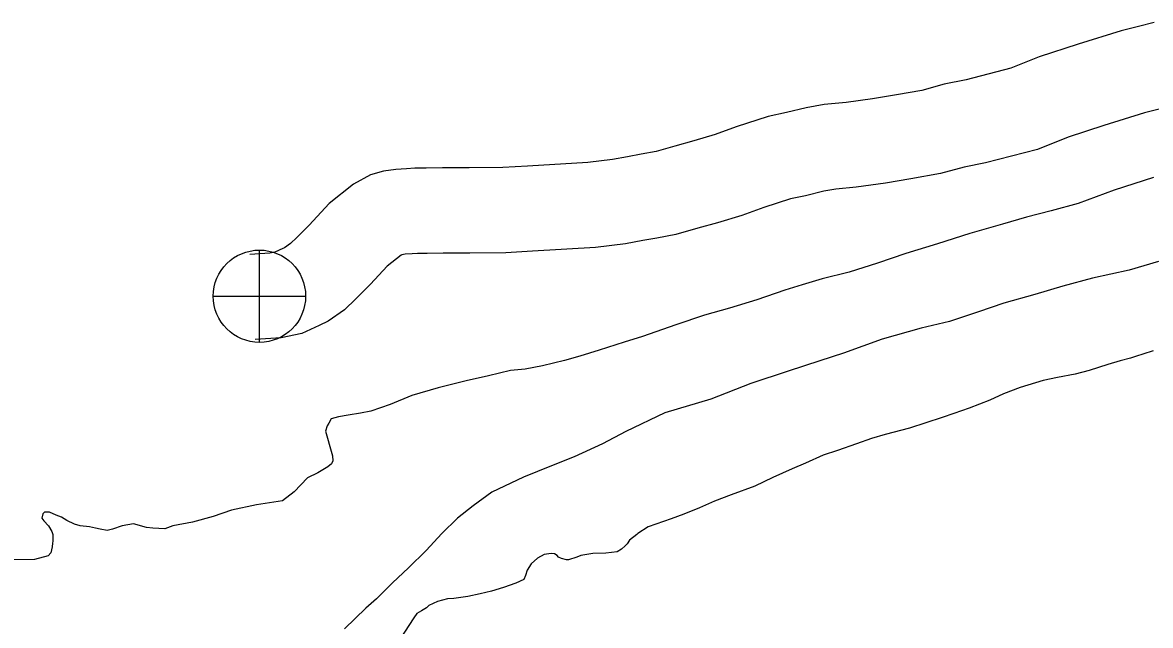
# Model space of a CAD drawing. Extents: x 1374139 to 1377472, y 1168351 to 1170484.
# Drawn here: x 1374687.49 to 1374727.19, y 1169838.25 to 1169859.47 of the extents above; entities that cross this region are included whole.
import ezdxf

# ---------------------------------------------------------------- set-up
doc = ezdxf.new("R2010")
doc.units = 0
doc.layers.add('Default', color=7, linetype='Continuous')

msp = doc.modelspace()

# ---------------------------------------------------------------- linework, layer by layer
at = {"layer": 'Default'}
for p, q in [((1374695.829, 1169848.211), (1374695.829, 1169851.461)), ((1374694.204, 1169849.836), (1374697.454, 1169849.836))]:
    msp.add_line(p, q, dxfattribs=at)
for points in [[(1374727.326, 1169859.468), (1374726.77, 1169859.332), (1374726.157, 1169859.174), (1374724.641, 1169858.702), (1374723.272, 1169858.258), (1374722.28, 1169857.862), (1374720.705, 1169857.455), (1374719.928, 1169857.294), (1374719.143, 1169857.08), (1374718.254, 1169856.922), (1374717.41, 1169856.786), (1374716.484, 1169856.651), (1374715.708, 1169856.58), (1374715.076, 1169856.465), (1374714.385, 1169856.301), (1374713.74, 1169856.162), (1374712.604, 1169855.797), (1374711.864, 1169855.523), (1374711.117, 1169855.301), (1374710.454, 1169855.117), (1374709.793, 1169854.934), (1374709.266, 1169854.831), (1374708.784, 1169854.746), (1374708.258, 1169854.647), (1374707.393, 1169854.546), (1374705.262, 1169854.414), (1374704.401, 1169854.365), (1374703.214, 1169854.352), (1374702.275, 1169854.351), (1374701.698, 1169854.344), (1374701.297, 1169854.339), (1374701.009, 1169854.324), (1374700.631, 1169854.295), (1374700.198, 1169854.232), (1374699.739, 1169854.111), (1374699.145, 1169853.786), (1374698.285, 1169853.097), (1374697.576, 1169852.336), (1374697.141, 1169851.898), (1374696.918, 1169851.69), (1374696.712, 1169851.544), (1374696.65, 1169851.513), (1374696.371, 1169851.385), (1374696.195, 1169851.348), (1374695.497, 1169851.305)], [(1374727.501, 1169856.423), (1374726.979, 1169856.288), (1374725.549, 1169855.843), (1374724.292, 1169855.435), (1374723.216, 1169855.006), (1374721.386, 1169854.532), (1374720.628, 1169854.375), (1374719.801, 1169854.15), (1374718.756, 1169853.964), (1374717.865, 1169853.82), (1374716.837, 1169853.671), (1374716.116, 1169853.605), (1374715.691, 1169853.528), (1374715.048, 1169853.375), (1374714.517, 1169853.261), (1374713.583, 1169852.96), (1374712.812, 1169852.676), (1374711.947, 1169852.418), (1374711.256, 1169852.226), (1374710.483, 1169852.012), (1374709.814, 1169851.881), (1374709.32, 1169851.794), (1374708.709, 1169851.679), (1374707.659, 1169851.557), (1374705.439, 1169851.419), (1374704.503, 1169851.366), (1374703.233, 1169851.352), (1374702.294, 1169851.351), (1374701.732, 1169851.344), (1374701.394, 1169851.34), (1374701.203, 1169851.33), (1374700.962, 1169851.312), (1374700.84, 1169851.294), (1374700.816, 1169851.281), (1374700.331, 1169850.892), (1374699.738, 1169850.256), (1374699.227, 1169849.741), (1374698.818, 1169849.361), (1374698.251, 1169848.957), (1374697.936, 1169848.803), (1374697.321, 1169848.52), (1374696.6, 1169848.367), (1374695.681, 1169848.311)], [(1374727.303, 1169854.013), (1374725.91, 1169853.566), (1374724.647, 1169853.1), (1374723.701, 1169852.839), (1374722.825, 1169852.618), (1374721.979, 1169852.378), (1374720.834, 1169852.044), (1374719.69, 1169851.68), (1374718.585, 1169851.337), (1374717.581, 1169851.005), (1374716.586, 1169850.683), (1374715.639, 1169850.451), (1374714.933, 1169850.233), (1374714.326, 1169850.045), (1374713.331, 1169849.713), (1374712.376, 1169849.412), (1374711.5, 1169849.171), (1374710.485, 1169848.829), (1374709.311, 1169848.424), (1374708.665, 1169848.216), (1374707.789, 1169847.936), (1374707.112, 1169847.728), (1374706.565, 1169847.571), (1374705.788, 1169847.382), (1374705.18, 1169847.274), (1374704.671, 1169847.218), (1374703.894, 1169847.039), (1374703.107, 1169846.86), (1374702.121, 1169846.618), (1374701.196, 1169846.337), (1374700.43, 1169846.027), (1374699.754, 1169845.789), (1374699.385, 1169845.725), (1374698.957, 1169845.649), (1374698.608, 1169845.595), (1374698.349, 1169845.522), (1374698.271, 1169845.371), (1374698.212, 1169845.28), (1374698.154, 1169845.089), (1374698.206, 1169844.92), (1374698.332, 1169844.46), (1374698.405, 1169844.221), (1374698.417, 1169844.04), (1374698.368, 1169843.94), (1374698.24, 1169843.828), (1374697.883, 1169843.623), (1374697.525, 1169843.439), (1374697.052, 1169842.953), (1374696.636, 1169842.637), (1374695.729, 1169842.497), (1374694.842, 1169842.306), (1374694.206, 1169842.088), (1374693.469, 1169841.879), (1374692.781, 1169841.751), (1374692.503, 1169841.648), (1374692.083, 1169841.673), (1374691.853, 1169841.7), (1374691.402, 1169841.825), (1374691.003, 1169841.76), (1374690.655, 1169841.636), (1374690.466, 1169841.594), (1374690.225, 1169841.641), (1374690.065, 1169841.679), (1374689.845, 1169841.717), (1374689.525, 1169841.753), (1374689.324, 1169841.811), (1374689.053, 1169841.948), (1374688.862, 1169842.056), (1374688.671, 1169842.134), (1374688.44, 1169842.232), (1374688.33, 1169842.24), (1374688.26, 1169842.24), (1374688.201, 1169842.179), (1374688.173, 1169842.028), (1374688.244, 1169841.929), (1374688.406, 1169841.76), (1374688.528, 1169841.551), (1374688.56, 1169841.452), (1374688.561, 1169841.331), (1374688.552, 1169841.221), (1374688.543, 1169841.151), (1374688.535, 1169841.011), (1374688.488, 1169840.8), (1374688.389, 1169840.698), (1374687.911, 1169840.573)], [(1374727.303, 1169854.013), (1374725.91, 1169853.566), (1374724.647, 1169853.1), (1374723.701, 1169852.839), (1374722.825, 1169852.618), (1374721.979, 1169852.378), (1374720.834, 1169852.044), (1374719.69, 1169851.68), (1374718.585, 1169851.337), (1374717.581, 1169851.005), (1374716.586, 1169850.683), (1374715.639, 1169850.451), (1374714.933, 1169850.233), (1374714.326, 1169850.045), (1374713.331, 1169849.713), (1374712.376, 1169849.412), (1374711.5, 1169849.171), (1374710.485, 1169848.829), (1374709.311, 1169848.424), (1374708.665, 1169848.216), (1374707.789, 1169847.936), (1374707.112, 1169847.728), (1374706.565, 1169847.571), (1374705.788, 1169847.382), (1374705.18, 1169847.274), (1374704.671, 1169847.218), (1374703.894, 1169847.039), (1374703.107, 1169846.86), (1374702.121, 1169846.618), (1374701.196, 1169846.337), (1374700.43, 1169846.027), (1374699.754, 1169845.789), (1374699.385, 1169845.725), (1374698.957, 1169845.649), (1374698.608, 1169845.595), (1374698.349, 1169845.522), (1374698.271, 1169845.371), (1374698.212, 1169845.28), (1374698.154, 1169845.089), (1374698.206, 1169844.92), (1374698.332, 1169844.46), (1374698.405, 1169844.221), (1374698.417, 1169844.04), (1374698.368, 1169843.94), (1374698.24, 1169843.828), (1374697.883, 1169843.623), (1374697.525, 1169843.439), (1374697.052, 1169842.953), (1374696.636, 1169842.637), (1374695.729, 1169842.497), (1374694.842, 1169842.306), (1374694.206, 1169842.088), (1374693.469, 1169841.879), (1374692.781, 1169841.751), (1374692.503, 1169841.648), (1374692.083, 1169841.673), (1374691.853, 1169841.7), (1374691.402, 1169841.825), (1374691.003, 1169841.76), (1374690.655, 1169841.636), (1374690.466, 1169841.594), (1374690.225, 1169841.641), (1374690.065, 1169841.679), (1374689.845, 1169841.717), (1374689.525, 1169841.753), (1374689.324, 1169841.811), (1374689.053, 1169841.948), (1374688.862, 1169842.056), (1374688.671, 1169842.134), (1374688.44, 1169842.232), (1374688.33, 1169842.24), (1374688.26, 1169842.24), (1374688.201, 1169842.179), (1374688.173, 1169842.028), (1374688.244, 1169841.929), (1374688.406, 1169841.76), (1374688.528, 1169841.551), (1374688.56, 1169841.452), (1374688.561, 1169841.331), (1374688.552, 1169841.221), (1374688.543, 1169841.151), (1374688.535, 1169841.011), (1374688.488, 1169840.8), (1374688.389, 1169840.698), (1374687.911, 1169840.573)], [(1374727.469, 1169851.059), (1374726.444, 1169850.757), (1374725.149, 1169850.471), (1374724.104, 1169850.189), (1374723.118, 1169849.897), (1374722.033, 1169849.594), (1374721.138, 1169849.283), (1374720.123, 1169848.95), (1374719.117, 1169848.718), (1374717.743, 1169848.322), (1374716.381, 1169847.835), (1374715.555, 1169847.565), (1374714.441, 1169847.202), (1374713.128, 1169846.766), (1374711.716, 1169846.208), (1374710.104, 1169845.729), (1374708.723, 1169845.072), (1374707.909, 1169844.641), (1374706.906, 1169844.179), (1374706.111, 1169843.869), (1374705.127, 1169843.467), (1374704.005, 1169842.943), (1374703.351, 1169842.465), (1374702.797, 1169842.028), (1374702.254, 1169841.49), (1374701.692, 1169840.893), (1374701.081, 1169840.275), (1374700.508, 1169839.747), (1374699.955, 1169839.19), (1374699.57, 1169838.855), (1374698.829, 1169838.135)], [(1374727.288, 1169847.912), (1374726.92, 1169847.797), (1374726.701, 1169847.725), (1374726.492, 1169847.652), (1374726.124, 1169847.558), (1374725.696, 1169847.432), (1374725.029, 1169847.224), (1374724.541, 1169847.098), (1374723.923, 1169846.981), (1374723.415, 1169846.865), (1374722.599, 1169846.625), (1374722.013, 1169846.398), (1374721.536, 1169846.182), (1374720.81, 1169845.893), (1374720.273, 1169845.706), (1374719.855, 1169845.571), (1374718.711, 1169845.187), (1374717.855, 1169844.967), (1374717.367, 1169844.831), (1374716.84, 1169844.645), (1374716.173, 1169844.407), (1374715.666, 1169844.241), (1374715.05, 1169843.963), (1374714.583, 1169843.757), (1374713.898, 1169843.459), (1374713.262, 1169843.151), (1374712.437, 1169842.851), (1374711.85, 1169842.623), (1374711.324, 1169842.387), (1374710.767, 1169842.17), (1374710.319, 1169842.005), (1374709.514, 1169841.725), (1374709.147, 1169841.48), (1374709.117, 1169841.45), (1374708.85, 1169841.256), (1374708.772, 1169841.125), (1374708.703, 1169841.054), (1374708.574, 1169840.933), (1374708.416, 1169840.841), (1374708.027, 1169840.796), (1374707.567, 1169840.781), (1374707.139, 1169840.716), (1374707, 1169840.654), (1374706.711, 1169840.56), (1374706.641, 1169840.559), (1374706.461, 1169840.607), (1374706.36, 1169840.656), (1374706.31, 1169840.706), (1374706.219, 1169840.775), (1374706.199, 1169840.775), (1374706.099, 1169840.784), (1374705.85, 1169840.741), (1374705.611, 1169840.618), (1374705.394, 1169840.415), (1374705.257, 1169840.193), (1374705.189, 1169840.012), (1374705.131, 1169839.871), (1374704.853, 1169839.737), (1374704.425, 1169839.582), (1374703.997, 1169839.457), (1374703.599, 1169839.362), (1374703.161, 1169839.267), (1374702.672, 1169839.201), (1374702.452, 1169839.189), (1374702.094, 1169839.094), (1374701.796, 1169838.951), (1374701.707, 1169838.869), (1374701.539, 1169838.767), (1374701.37, 1169838.675), (1374701.262, 1169838.514), (1374700.782, 1169837.777)], [(1374727.288, 1169847.912), (1374726.92, 1169847.797), (1374726.701, 1169847.725), (1374726.492, 1169847.652), (1374726.124, 1169847.558), (1374725.696, 1169847.432), (1374725.029, 1169847.224), (1374724.541, 1169847.098), (1374723.923, 1169846.981), (1374723.415, 1169846.865), (1374722.599, 1169846.625), (1374722.013, 1169846.398), (1374721.536, 1169846.182), (1374720.81, 1169845.893), (1374720.273, 1169845.706), (1374719.855, 1169845.571), (1374718.711, 1169845.187), (1374717.855, 1169844.967), (1374717.367, 1169844.831), (1374716.84, 1169844.645), (1374716.173, 1169844.407), (1374715.666, 1169844.241), (1374715.05, 1169843.963), (1374714.583, 1169843.757), (1374713.898, 1169843.459), (1374713.262, 1169843.151), (1374712.437, 1169842.851), (1374711.85, 1169842.623), (1374711.324, 1169842.387), (1374710.767, 1169842.17), (1374710.319, 1169842.005), (1374709.514, 1169841.725), (1374709.147, 1169841.48), (1374709.117, 1169841.45), (1374708.85, 1169841.256), (1374708.772, 1169841.125), (1374708.703, 1169841.054), (1374708.574, 1169840.933), (1374708.416, 1169840.841), (1374708.027, 1169840.796), (1374707.567, 1169840.781), (1374707.139, 1169840.716), (1374707, 1169840.654), (1374706.711, 1169840.56), (1374706.641, 1169840.559), (1374706.461, 1169840.607), (1374706.36, 1169840.656), (1374706.31, 1169840.706), (1374706.219, 1169840.775), (1374706.199, 1169840.775), (1374706.099, 1169840.784), (1374705.85, 1169840.741), (1374705.611, 1169840.618), (1374705.394, 1169840.415), (1374705.257, 1169840.193), (1374705.189, 1169840.012), (1374705.131, 1169839.871), (1374704.853, 1169839.737), (1374704.425, 1169839.582), (1374703.997, 1169839.457), (1374703.599, 1169839.362), (1374703.161, 1169839.267), (1374702.672, 1169839.201), (1374702.452, 1169839.189), (1374702.094, 1169839.094), (1374701.796, 1169838.951), (1374701.707, 1169838.869), (1374701.539, 1169838.767), (1374701.37, 1169838.675), (1374701.262, 1169838.514), (1374700.782, 1169837.777)], [(1374687.911, 1169840.573), (1374686.603, 1169840.557)], [(1374687.911, 1169840.573), (1374686.603, 1169840.557)]]:
    msp.add_lwpolyline(points, dxfattribs=at)
msp.add_circle((1374695.829, 1169849.836), 1.625, dxfattribs=at)

doc.saveas('drawing.dxf')
